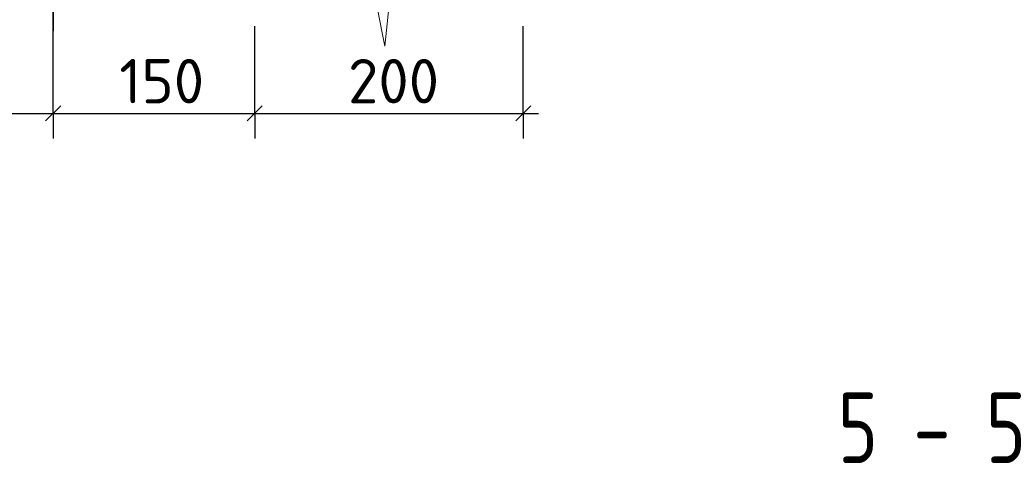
# Model space of a CAD drawing. Header units: millimetres. Extents: x 40580 to 1930067, y -240640 to 81020.
# Tile 469 of 656: x 1147929 to 1152815, y -223622 to -221418. Entities that reach past the tile are written whole.
import ezdxf

# ---------------------------------------------------------------- set-up
doc = ezdxf.new("R2010")
doc.units = ezdxf.units.MM
for name, color, linetype, lineweight in [('Standard', 7, 'Continuous', 25), ('Примечания', 7, 'Continuous', 13), ('Сечения символ', 7, 'Continuous', 25)]:
    doc.layers.add(name, color=color, linetype=linetype, lineweight=lineweight)
doc.styles.add('ISOCPEUR', font='isocpeur.ttf')

msp = doc.modelspace()

# ---------------------------------------------------------------- linework, layer by layer
at = {"layer": 'Standard', "color": 251, "linetype": 'Continuous', "lineweight": -3, "true_color": 0x656565, "transparency": 33554687}
for p, q in [((1148094.9, -221349.3), (1148094.9, -221474.3)), ((1150428.2, -221882.6), (1150428.2, -221449.3)), ((1148094.9, -221882.6), (1148094.9, -221757.6)), ((1149094.9, -221882.6), (1149094.9, -221757.6)), ((1150428.2, -221882.6), (1150428.2, -221757.6)), ((1148094.9, -221882.6), (1148094.9, -222007.6)), ((1149094.9, -221882.6), (1149094.9, -222007.6)), ((1150428.2, -221882.6), (1150428.2, -222007.6))]:
    msp.add_line(p, q, dxfattribs=at)
at = {"layer": 'Standard', "color": 7, "linetype": 'Continuous', "lineweight": 25, "transparency": 33554687}
for p, q in [((1148057.4, -221920.1), (1148132.4, -221845.1)), ((1149057.4, -221920.1), (1149132.4, -221845.1)), ((1150390.7, -221920.1), (1150465.7, -221845.1))]:
    msp.add_line(p, q, dxfattribs=at)
at = {"layer": 'Standard', "color": 7, "linetype": 'Continuous', "lineweight": -3, "transparency": 33554687}
for p, q in [((1147228.2, -221882.6), (1148094.9, -221882.6)), ((1148094.9, -221882.6), (1149094.9, -221882.6)), ((1149094.9, -221882.6), (1150428.2, -221882.6)), ((1150428.2, -221882.6), (1150503.2, -221882.6))]:
    msp.add_line(p, q, dxfattribs=at)
at = {"layer": 'Standard', "color": 251, "linetype": 'Continuous', "lineweight": -3, "true_color": 0x656565, "transparency": 33554687}
for points in [[(1148094.9, -221882.6), (1148094.9, -221865.6), (1148094.9, -221865.6), (1148094.9, -221865.6), (1148094.9, -221865.6), (1148094.9, -221664.6), (1148094.9, -221664.6), (1148094.9, -220115.9)], [(1149094.9, -221882.6), (1149094.9, -221865.6), (1149094.9, -221865.6), (1149094.9, -221449.3)]]:
    msp.add_lwpolyline(points, dxfattribs=at)
at = {"layer": 'Примечания', "color": 7, "linetype": 'Continuous', "lineweight": 13, "transparency": 33554687}
for p, q in [((1149781.6, -221149.3), (1149741.6, -221549.3)), ((1149741.6, -221549.3), (1149701.6, -221349.3))]:
    msp.add_line(p, q, dxfattribs=at)

# ---------------------------------------------------------------- texts
at = {"layer": 'Standard', "color": 7, "linetype": 'Continuous', "lineweight": 25, "transparency": 33554687, "char_height": 220, "attachment_point": 7, "style": 'ISOCPEUR'}
for s, insert, width in [('130', (1147489.5, -221832.6), 469.509), ('150', (1148422.9, -221832.6), 469.503), ('200', (1149558.3, -221832.6), 531.967)]:
    msp.add_mtext(s, dxfattribs=dict(at, insert=insert, width=width))
at = {"layer": 'Сечения символ', "color": 7, "linetype": 'Continuous', "lineweight": -3, "transparency": 33554687, "insert": (1151984.1, -223615.9), "char_height": 350, "width": 1320.592, "attachment_point": 7, "style": 'ISOCPEUR'}
msp.add_mtext('\\W0.94;5 - 5', dxfattribs=at)

doc.saveas('drawing.dxf')
